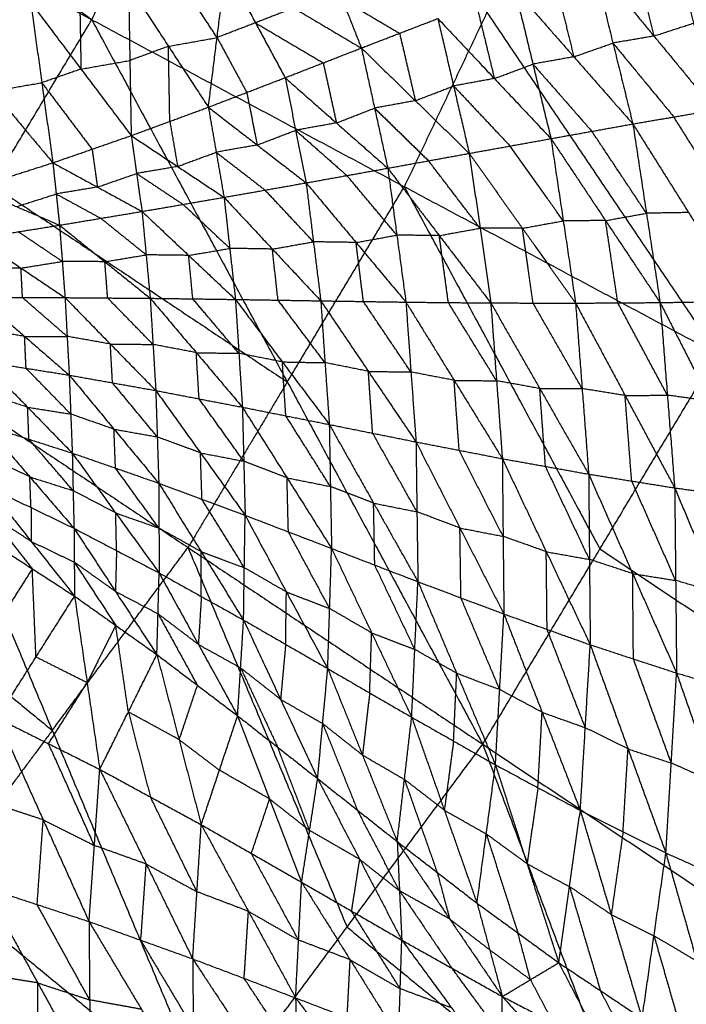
# Model space of a CAD drawing. Header units: millimetres. Extents: x -106 to 110, y -96 to 120.
# Tile 605 of 656: x 39 to 46, y -19 to -8. Entities that reach past the tile are written whole.
import ezdxf

# ---------------------------------------------------------------- set-up
doc = ezdxf.new("R2010")
doc.units = ezdxf.units.MM
doc.header["$MEASUREMENT"] = 0
doc.layers.add('Default', color=7, linetype='Continuous', true_color=0x000000)

msp = doc.modelspace()

# ---------------------------------------------------------------- linework, layer by layer
at = {"layer": 'Default'}
for points in [[(26.445, 1.755, 3.749), (33.059, -3.261, 3.779), (39.672, -8.277, 3.809)], [(25.327, -0.61, 3.749), (32.499, -4.444, 3.779), (39.672, -8.277, 3.809)], [(39.672, -8.277, 3.809), (40.573, -6.374, 3.809), (41.473, -4.47, 3.809)], [(41.473, -4.47, 3.809), (43.983, -8.197, 3.835), (46.493, -11.923, 3.861)], [(45.046, -5.95, 3.835), (46.301, -7.813, 3.848), (47.556, -9.676, 3.861)], [(46.001, -7.37, 0.112), (46.235, -8.315, -0.639), (46.469, -9.261, -1.39)], [(46.001, -7.37, 0.112), (46.685, -8.242, -0.683), (47.369, -9.115, -1.477)], [(42.193, -7.522, -0.84), (42.403, -8.054, -0.372), (42.613, -8.586, 0.095)], [(45.57, -7.51, 0.109), (45.687, -7.982, -0.266), (45.804, -8.455, -0.642)], [(40.944, -9.232, 0.088), (41.039, -8.472, -0.442), (41.134, -7.712, -0.972)], [(41.134, -7.712, -0.972), (41.458, -8.311, -0.441), (41.781, -8.91, 0.091)], [(41.134, -7.712, -0.972), (41.873, -8.149, -0.439), (42.613, -8.586, 0.095)], [(45.14, -7.65, 0.107), (45.357, -8.532, -0.593), (45.575, -9.415, -1.294)], [(45.14, -7.65, 0.107), (45.804, -8.455, -0.642), (46.469, -9.261, -1.39)], [(41.039, -8.472, -0.442), (40.821, -8.14, -0.738), (40.604, -7.807, -1.034)], [(44.714, -7.8, 0.105), (44.822, -8.241, -0.245), (44.931, -8.682, -0.595)], [(40.073, -7.902, -1.096), (40.087, -8.722, -0.506), (40.102, -9.542, 0.084)], [(40.073, -7.902, -1.096), (40.508, -8.567, -0.504), (40.944, -9.232, 0.088)], [(44.288, -7.95, 0.103), (44.485, -8.762, -0.544), (44.681, -9.575, -1.19)], [(44.288, -7.95, 0.103), (44.931, -8.682, -0.595), (45.575, -9.415, -1.294)], [(39.539, -7.996, -1.152), (39.547, -8.406, -0.857), (39.554, -8.816, -0.562)], [(42.403, -8.054, -0.372), (42.716, -8.24, -0.138), (43.03, -8.425, 0.097)], [(39.006, -8.09, -1.209), (39.127, -8.965, -0.564), (39.247, -9.839, 0.081)], [(39.006, -8.09, -1.209), (39.554, -8.816, -0.562), (40.102, -9.542, 0.084)], [(41.873, -8.149, -0.439), (41.666, -8.23, -0.44), (41.458, -8.311, -0.441)], [(43.867, -8.107, 0.101), (43.966, -8.513, -0.222), (44.064, -8.919, -0.546)], [(37.94, -8.273, -1.312), (38.594, -9.056, -0.615), (39.247, -9.839, 0.081)], [(42.613, -8.586, 0.095), (43.03, -8.425, 0.097), (43.447, -8.264, 0.099)], [(43.983, -8.197, 3.835), (43.533, -9.148, 3.835), (43.082, -10.1, 3.835)], [(43.447, -8.264, 0.099), (43.619, -9, -0.491), (43.79, -9.736, -1.081)], [(43.447, -8.264, 0.099), (44.064, -8.919, -0.546), (44.681, -9.575, -1.19)], [(37.507, -11.89, 3.809), (38.589, -10.084, 3.809), (39.672, -8.277, 3.809)], [(39.672, -8.277, 3.809), (41.805, -12.232, 3.835), (43.937, -16.187, 3.861)], [(39.672, -8.277, 3.809), (43.082, -10.1, 3.835), (46.493, -11.923, 3.861)], [(41.458, -8.311, -0.441), (41.248, -8.392, -0.441), (41.039, -8.472, -0.442)], [(41.458, -8.311, -0.441), (41.827, -8.53, -0.174), (42.197, -8.748, 0.093)], [(45.804, -8.455, -0.642), (46.019, -8.385, -0.64), (46.235, -8.315, -0.639)], [(40.508, -8.567, -0.504), (40.774, -8.52, -0.473), (41.039, -8.472, -0.442)], [(41.039, -8.472, -0.442), (41.201, -8.772, -0.176), (41.363, -9.071, 0.089)], [(43.03, -8.425, 0.097), (43.116, -8.793, -0.198), (43.202, -9.161, -0.493)], [(45.804, -8.455, -0.642), (45.581, -8.494, -0.617), (45.357, -8.532, -0.593)], [(40.508, -8.567, -0.504), (40.298, -8.645, -0.505), (40.087, -8.722, -0.506)], [(40.523, -9.387, 0.086), (40.516, -8.977, -0.209), (40.508, -8.567, -0.504)], [(41.781, -8.91, 0.091), (42.197, -8.748, 0.093), (42.613, -8.586, 0.095)], [(42.613, -8.586, 0.095), (42.757, -9.242, -0.438), (42.901, -9.898, -0.971)], [(42.613, -8.586, 0.095), (43.202, -9.161, -0.493), (43.79, -9.736, -1.081)], [(44.931, -8.682, -0.595), (45.144, -8.607, -0.594), (45.357, -8.532, -0.593)], [(45.357, -8.532, -0.593), (45.689, -8.935, -0.968), (46.022, -9.338, -1.342)], [(44.931, -8.682, -0.595), (44.708, -8.722, -0.57), (44.485, -8.762, -0.544)], [(39.554, -8.816, -0.562), (39.821, -8.769, -0.534), (40.087, -8.722, -0.506)], [(42.197, -8.748, 0.093), (42.269, -9.076, -0.173), (42.341, -9.404, -0.44)], [(44.064, -8.919, -0.546), (44.274, -8.841, -0.545), (44.485, -8.762, -0.544)], [(44.485, -8.762, -0.544), (44.806, -9.128, -0.893), (45.128, -9.495, -1.242)], [(39.554, -8.816, -0.562), (39.34, -8.89, -0.563), (39.127, -8.965, -0.564)], [(40.944, -9.232, 0.088), (41.363, -9.071, 0.089), (41.781, -8.91, 0.091)], [(41.781, -8.91, 0.091), (41.896, -9.484, -0.385), (42.01, -10.058, -0.861)], [(41.781, -8.91, 0.091), (42.341, -9.404, -0.44), (42.901, -9.898, -0.971)], [(44.064, -8.919, -0.546), (43.842, -8.96, -0.518), (43.619, -9, -0.491)], [(38.594, -9.056, -0.615), (38.86, -9.01, -0.59), (39.127, -8.965, -0.564)], [(39.127, -8.965, -0.564), (39.401, -9.328, -0.241), (39.675, -9.691, 0.083)], [(43.202, -9.161, -0.493), (43.41, -9.081, -0.492), (43.619, -9, -0.491)], [(43.619, -9, -0.491), (43.927, -9.328, -0.813), (44.236, -9.656, -1.135)], [(41.363, -9.071, 0.089), (41.42, -9.358, -0.148), (41.477, -9.645, -0.386)], [(40.102, -9.542, 0.084), (40.523, -9.387, 0.086), (40.944, -9.232, 0.088)], [(40.944, -9.232, 0.088), (41.029, -9.724, -0.333), (41.115, -10.216, -0.754)], [(40.944, -9.232, 0.088), (41.477, -9.645, -0.386), (42.01, -10.058, -0.861)], [(42.341, -9.404, -0.44), (42.549, -9.323, -0.439), (42.757, -9.242, -0.438)], [(43.202, -9.161, -0.493), (42.979, -9.202, -0.466), (42.757, -9.242, -0.438)], [(42.757, -9.242, -0.438), (43.051, -9.53, -0.732), (43.346, -9.817, -1.026)], [(45.575, -9.415, -1.294), (46.022, -9.338, -1.342), (46.469, -9.261, -1.39)], [(46.63, -10.305, -1.803), (46.326, -9.822, -1.572), (46.022, -9.338, -1.342)], [(40.523, -9.387, 0.086), (40.566, -9.633, -0.124), (40.608, -9.879, -0.335)], [(42.341, -9.404, -0.44), (42.118, -9.444, -0.412), (41.896, -9.484, -0.385)], [(44.681, -9.575, -1.19), (45.128, -9.495, -1.242), (45.575, -9.415, -1.294)], [(45.575, -9.415, -1.294), (45.723, -10.39, -1.68), (45.872, -11.365, -2.066)], [(45.575, -9.415, -1.294), (46.183, -10.382, -1.754), (46.791, -11.35, -2.215)], [(39.247, -9.839, 0.081), (39.675, -9.691, 0.083), (40.102, -9.542, 0.084)], [(40.102, -9.542, 0.084), (40.161, -9.956, -0.284), (40.22, -10.37, -0.652)], [(40.102, -9.542, 0.084), (40.608, -9.879, -0.335), (41.115, -10.216, -0.754)], [(41.477, -9.645, -0.386), (41.686, -9.564, -0.386), (41.896, -9.484, -0.385)], [(41.896, -9.484, -0.385), (42.175, -9.731, -0.65), (42.455, -9.978, -0.916)], [(45.723, -10.39, -1.68), (45.426, -9.942, -1.461), (45.128, -9.495, -1.242)], [(41.477, -9.645, -0.386), (41.253, -9.684, -0.36), (41.029, -9.724, -0.333)], [(43.79, -9.736, -1.081), (44.236, -9.656, -1.135), (44.681, -9.575, -1.19)], [(44.816, -10.473, -1.547), (44.526, -10.064, -1.341), (44.236, -9.656, -1.135)], [(44.681, -9.575, -1.19), (44.816, -10.473, -1.547), (44.95, -11.371, -1.905)], [(44.681, -9.575, -1.19), (45.277, -10.47, -1.628), (45.872, -11.365, -2.066)], [(39.675, -9.691, 0.083), (39.704, -9.897, -0.101), (39.734, -10.104, -0.285)], [(40.608, -9.879, -0.335), (40.819, -9.801, -0.334), (41.029, -9.724, -0.333)], [(41.029, -9.724, -0.333), (41.296, -9.93, -0.57), (41.562, -10.137, -0.807)], [(42.901, -9.898, -0.971), (43.346, -9.817, -1.026), (43.79, -9.736, -1.081)], [(43.79, -9.736, -1.081), (43.908, -10.553, -1.409), (44.025, -11.369, -1.736)], [(43.79, -9.736, -1.081), (44.37, -10.554, -1.493), (44.95, -11.371, -1.905)], [(38.382, -10.115, 0.078), (38.815, -9.977, 0.079), (39.247, -9.839, 0.081)], [(39.247, -9.839, 0.081), (39.284, -10.179, -0.238), (39.32, -10.52, -0.557)], [(39.247, -9.839, 0.081), (39.734, -10.104, -0.285), (40.22, -10.37, -0.652)], [(40.608, -9.879, -0.335), (40.385, -9.918, -0.309), (40.161, -9.956, -0.284)], [(43.908, -10.553, -1.409), (43.627, -10.185, -1.217), (43.346, -9.817, -1.026)], [(39.734, -10.104, -0.285), (39.947, -10.03, -0.285), (40.161, -9.956, -0.284)], [(40.161, -9.956, -0.284), (40.414, -10.124, -0.493), (40.667, -10.293, -0.703)], [(42.01, -10.058, -0.861), (42.455, -9.978, -0.916), (42.901, -9.898, -0.971)], [(43, -10.629, -1.268), (42.728, -10.303, -1.092), (42.455, -9.978, -0.916)], [(42.901, -9.898, -0.971), (43, -10.629, -1.268), (43.099, -11.36, -1.565)], [(42.901, -9.898, -0.971), (43.463, -10.634, -1.354), (44.025, -11.369, -1.736)], [(38.589, -10.084, 3.809), (40.197, -11.158, 3.822), (41.805, -12.232, 3.835)], [(39.734, -10.104, -0.285), (39.509, -10.142, -0.262), (39.284, -10.179, -0.238)], [(41.115, -10.216, -0.754), (41.562, -10.137, -0.807), (42.01, -10.058, -0.861)], [(41.805, -12.232, 3.835), (42.444, -11.166, 3.835), (43.082, -10.1, 3.835)], [(42.01, -10.058, -0.861), (42.09, -10.702, -1.127), (42.17, -11.346, -1.394)], [(42.01, -10.058, -0.861), (42.555, -10.709, -1.213), (43.099, -11.36, -1.565)], [(43.082, -10.1, 3.835), (44.149, -12.078, 3.848), (45.215, -14.055, 3.861)], [(38.382, -10.115, 0.078), (38.851, -10.317, -0.24), (39.32, -10.52, -0.557)], [(38.851, -10.317, -0.24), (39.068, -10.248, -0.239), (39.284, -10.179, -0.238)], [(39.284, -10.179, -0.238), (39.527, -10.312, -0.421), (39.77, -10.445, -0.605)], [(42.09, -10.702, -1.127), (41.826, -10.419, -0.967), (41.562, -10.137, -0.807)], [(40.22, -10.37, -0.652), (40.667, -10.293, -0.703), (41.115, -10.216, -0.754)], [(41.177, -10.773, -0.991), (40.922, -10.533, -0.847), (40.667, -10.293, -0.703)], [(41.115, -10.216, -0.754), (41.177, -10.773, -0.991), (41.239, -11.331, -1.228)], [(41.115, -10.216, -0.754), (41.642, -10.781, -1.074), (42.17, -11.346, -1.394)], [(39.32, -10.52, -0.557), (39.77, -10.445, -0.605), (40.22, -10.37, -0.652)], [(40.22, -10.37, -0.652), (40.265, -10.844, -0.861), (40.309, -11.318, -1.07)], [(40.22, -10.37, -0.652), (40.729, -10.85, -0.94), (41.239, -11.331, -1.228)], [(45.277, -10.47, -1.628), (45.5, -10.43, -1.654), (45.723, -10.39, -1.68)], [(46.183, -10.382, -1.754), (45.953, -10.386, -1.717), (45.723, -10.39, -1.68)], [(38.419, -10.664, -0.469), (38.87, -10.592, -0.513), (39.32, -10.52, -0.557)], [(39.32, -10.52, -0.557), (39.35, -10.916, -0.74), (39.38, -11.311, -0.923)], [(39.32, -10.52, -0.557), (39.815, -10.919, -0.814), (40.309, -11.318, -1.07)], [(40.265, -10.844, -0.861), (40.017, -10.644, -0.733), (39.77, -10.445, -0.605)], [(44.37, -10.554, -1.493), (44.593, -10.513, -1.52), (44.816, -10.473, -1.547)], [(45.277, -10.47, -1.628), (45.046, -10.471, -1.588), (44.816, -10.473, -1.547)], [(45.411, -11.368, -1.985), (45.344, -10.919, -1.807), (45.277, -10.47, -1.628)], [(39.35, -10.916, -0.74), (39.11, -10.754, -0.626), (38.87, -10.592, -0.513)], [(42.555, -10.709, -1.213), (42.777, -10.669, -1.24), (43, -10.629, -1.268)], [(43.463, -10.634, -1.354), (43.231, -10.631, -1.311), (43, -10.629, -1.268)], [(43.463, -10.634, -1.354), (43.685, -10.593, -1.381), (43.908, -10.553, -1.409)], [(43.562, -11.365, -1.651), (43.512, -10.999, -1.502), (43.463, -10.634, -1.354)], [(44.37, -10.554, -1.493), (44.139, -10.553, -1.451), (43.908, -10.553, -1.409)], [(44.487, -11.37, -1.821), (44.429, -10.962, -1.657), (44.37, -10.554, -1.493)], [(38.419, -10.664, -0.469), (38.899, -10.988, -0.696), (39.38, -11.311, -0.923)], [(41.642, -10.781, -1.074), (41.866, -10.741, -1.101), (42.09, -10.702, -1.127)], [(42.555, -10.709, -1.213), (42.322, -10.705, -1.17), (42.09, -10.702, -1.127)], [(42.635, -11.353, -1.48), (42.595, -11.031, -1.346), (42.555, -10.709, -1.213)], [(39.815, -10.919, -0.814), (40.04, -10.881, -0.837), (40.265, -10.844, -0.861)], [(40.729, -10.85, -0.94), (40.497, -10.847, -0.901), (40.265, -10.844, -0.861)], [(40.729, -10.85, -0.94), (40.953, -10.812, -0.965), (41.177, -10.773, -0.991)], [(40.774, -11.324, -1.149), (40.752, -11.087, -1.045), (40.729, -10.85, -0.94)], [(41.642, -10.781, -1.074), (41.41, -10.777, -1.032), (41.177, -10.773, -0.991)], [(41.704, -11.338, -1.311), (41.673, -11.059, -1.193), (41.642, -10.781, -1.074)], [(38.899, -10.988, -0.696), (39.125, -10.952, -0.718), (39.35, -10.916, -0.74)], [(39.815, -10.919, -0.814), (39.582, -10.917, -0.777), (39.35, -10.916, -0.74)], [(39.845, -11.315, -0.996), (39.83, -11.117, -0.905), (39.815, -10.919, -0.814)], [(38.899, -10.988, -0.696), (38.668, -10.987, -0.662), (38.436, -10.987, -0.627)], [(38.916, -11.311, -0.854), (38.908, -11.149, -0.775), (38.899, -10.988, -0.696)], [(38.453, -11.311, -0.785), (38.916, -11.311, -0.854), (39.38, -11.311, -0.923)], [(38.453, -11.311, -0.785), (38.939, -11.734, -0.899), (39.426, -12.157, -1.012)], [(39.403, -11.734, -0.967), (39.16, -11.523, -0.911), (38.916, -11.311, -0.854)], [(39.38, -11.311, -0.923), (39.403, -11.734, -0.967), (39.426, -12.157, -1.012)], [(39.38, -11.311, -0.923), (39.845, -11.315, -0.996), (40.309, -11.318, -1.07)], [(39.38, -11.311, -0.923), (39.875, -11.818, -1.048), (40.37, -12.325, -1.173)], [(40.34, -11.822, -1.122), (40.092, -11.568, -1.059), (39.845, -11.315, -0.996)], [(40.309, -11.318, -1.07), (40.34, -11.822, -1.122), (40.37, -12.325, -1.173)], [(40.309, -11.318, -1.07), (40.774, -11.324, -1.149), (41.239, -11.331, -1.228)], [(40.309, -11.318, -1.07), (40.812, -11.912, -1.208), (41.315, -12.507, -1.345)], [(41.277, -11.919, -1.287), (41.025, -11.622, -1.218), (40.774, -11.324, -1.149)], [(41.239, -11.331, -1.228), (41.277, -11.919, -1.287), (41.315, -12.507, -1.345)], [(41.239, -11.331, -1.228), (41.704, -11.338, -1.311), (42.17, -11.346, -1.394)], [(41.239, -11.331, -1.228), (41.751, -12.013, -1.377), (42.263, -12.696, -1.527)], [(42.216, -12.021, -1.46), (41.96, -11.68, -1.386), (41.704, -11.338, -1.311)], [(42.17, -11.346, -1.394), (42.216, -12.021, -1.46), (42.263, -12.696, -1.527)], [(42.17, -11.346, -1.394), (42.635, -11.353, -1.48), (43.099, -11.36, -1.565)], [(42.17, -11.346, -1.394), (42.689, -12.116, -1.554), (43.209, -12.886, -1.713)], [(43.154, -12.123, -1.639), (42.894, -11.738, -1.559), (42.635, -11.353, -1.48)], [(43.099, -11.36, -1.565), (43.154, -12.123, -1.639), (43.209, -12.886, -1.713)], [(43.099, -11.36, -1.565), (43.562, -11.365, -1.651), (44.025, -11.369, -1.736)], [(43.099, -11.36, -1.565), (43.625, -12.214, -1.732), (44.151, -13.069, -1.9)], [(44.088, -12.219, -1.818), (43.825, -11.792, -1.734), (43.562, -11.365, -1.651)], [(44.025, -11.369, -1.736), (44.088, -12.219, -1.818), (44.151, -13.069, -1.9)], [(44.025, -11.369, -1.736), (44.487, -11.37, -1.821), (44.95, -11.371, -1.905)], [(44.025, -11.369, -1.736), (44.559, -12.304, -1.91), (45.093, -13.238, -2.083)], [(45.021, -12.304, -1.994), (44.754, -11.837, -1.907), (44.487, -11.37, -1.821)], [(44.95, -11.371, -1.905), (45.411, -11.368, -1.985), (45.872, -11.365, -2.066)], [(44.95, -11.371, -1.905), (45.021, -12.304, -1.994), (45.093, -13.238, -2.083)], [(44.95, -11.371, -1.905), (45.49, -12.38, -2.081), (46.031, -13.388, -2.258)], [(45.951, -12.376, -2.162), (45.681, -11.872, -2.074), (45.411, -11.368, -1.985)], [(45.872, -11.365, -2.066), (46.331, -11.357, -2.14), (46.791, -11.35, -2.215)], [(45.872, -11.365, -2.066), (45.951, -12.376, -2.162), (46.031, -13.388, -2.258)], [(45.872, -11.365, -2.066), (46.419, -12.441, -2.242), (46.967, -13.518, -2.419)], [(38.939, -11.734, -0.899), (38.704, -11.696, -0.862), (38.469, -11.659, -0.824)], [(38.955, -12.082, -0.938), (38.947, -11.908, -0.918), (38.939, -11.734, -0.899)], [(38.939, -11.734, -0.899), (39.171, -11.734, -0.933), (39.403, -11.734, -0.967)], [(39.875, -11.818, -1.048), (39.639, -11.776, -1.008), (39.403, -11.734, -0.967)], [(39.898, -12.241, -1.093), (39.886, -12.029, -1.07), (39.875, -11.818, -1.048)], [(39.875, -11.818, -1.048), (40.107, -11.82, -1.085), (40.34, -11.822, -1.122)], [(40.812, -11.912, -1.208), (40.576, -11.867, -1.165), (40.34, -11.822, -1.122)], [(37.507, -11.89, 3.809), (39.241, -16.035, 3.835), (40.976, -20.18, 3.861)], [(37.507, -11.89, 3.809), (40.722, -14.039, 3.835), (43.937, -16.187, 3.861)], [(40.843, -12.416, -1.259), (40.827, -12.164, -1.233), (40.812, -11.912, -1.208)], [(40.812, -11.912, -1.208), (41.045, -11.916, -1.247), (41.277, -11.919, -1.287)], [(41.751, -12.013, -1.377), (41.514, -11.966, -1.332), (41.277, -11.919, -1.287)], [(43.937, -16.187, 3.861), (45.215, -14.055, 3.861), (46.493, -11.923, 3.861)], [(38.484, -12.007, -0.863), (38.955, -12.082, -0.938), (39.426, -12.157, -1.012)], [(38.484, -12.007, -0.863), (38.972, -12.507, -0.878), (39.459, -13.008, -0.894)], [(41.789, -12.601, -1.436), (41.77, -12.307, -1.407), (41.751, -12.013, -1.377)], [(41.751, -12.013, -1.377), (41.983, -12.017, -1.419), (42.216, -12.021, -1.46)], [(42.689, -12.116, -1.554), (42.453, -12.068, -1.507), (42.216, -12.021, -1.46)], [(39.442, -12.582, -0.953), (39.199, -12.332, -0.945), (38.955, -12.082, -0.938)], [(42.736, -12.791, -1.62), (42.713, -12.454, -1.587), (42.689, -12.116, -1.554)], [(42.689, -12.116, -1.554), (42.922, -12.12, -1.596), (43.154, -12.123, -1.639)], [(43.625, -12.214, -1.732), (43.39, -12.169, -1.686), (43.154, -12.123, -1.639)], [(39.426, -12.157, -1.012), (39.442, -12.582, -0.953), (39.459, -13.008, -0.894)], [(39.426, -12.157, -1.012), (39.898, -12.241, -1.093), (40.37, -12.325, -1.173)], [(39.426, -12.157, -1.012), (39.914, -12.747, -1.025), (40.403, -13.337, -1.037)], [(40.386, -12.831, -1.105), (40.142, -12.536, -1.099), (39.898, -12.241, -1.093)], [(41.805, -12.232, 3.835), (41.263, -13.135, 3.835), (40.722, -14.039, 3.835)], [(43.68, -12.977, -1.806), (43.652, -12.596, -1.769), (43.625, -12.214, -1.732)], [(43.625, -12.214, -1.732), (43.856, -12.217, -1.775), (44.088, -12.219, -1.818)], [(44.559, -12.304, -1.91), (44.323, -12.261, -1.864), (44.088, -12.219, -1.818)], [(38.972, -12.507, -0.878), (38.735, -12.432, -0.845), (38.499, -12.357, -0.812)], [(40.37, -12.325, -1.173), (40.386, -12.831, -1.105), (40.403, -13.337, -1.037)], [(40.37, -12.325, -1.173), (40.843, -12.416, -1.259), (41.315, -12.507, -1.345)], [(40.37, -12.325, -1.173), (40.858, -13.006, -1.182), (41.345, -13.687, -1.191)], [(44.622, -13.153, -1.991), (44.59, -12.728, -1.95), (44.559, -12.304, -1.91)], [(44.559, -12.304, -1.91), (44.79, -12.304, -1.952), (45.021, -12.304, -1.994)], [(45.49, -12.38, -2.081), (45.256, -12.342, -2.038), (45.021, -12.304, -1.994)], [(41.33, -13.097, -1.268), (41.086, -12.756, -1.264), (40.843, -12.416, -1.259)], [(45.49, -12.38, -2.081), (45.721, -12.378, -2.121), (45.951, -12.376, -2.162)], [(45.562, -13.313, -2.17), (45.526, -12.846, -2.126), (45.49, -12.38, -2.081)], [(46.419, -12.441, -2.242), (46.185, -12.409, -2.202), (45.951, -12.376, -2.162)], [(38.986, -12.857, -0.827), (38.979, -12.682, -0.853), (38.972, -12.507, -0.878)], [(38.972, -12.507, -0.878), (39.207, -12.545, -0.916), (39.442, -12.582, -0.953)], [(41.315, -12.507, -1.345), (41.33, -13.097, -1.268), (41.345, -13.687, -1.191)], [(41.315, -12.507, -1.345), (41.789, -12.601, -1.436), (42.263, -12.696, -1.527)], [(41.315, -12.507, -1.345), (41.802, -13.278, -1.349), (42.288, -14.049, -1.353)], [(39.914, -12.747, -1.025), (39.678, -12.665, -0.989), (39.442, -12.582, -0.953)], [(42.275, -13.373, -1.44), (42.032, -12.987, -1.438), (41.789, -12.601, -1.436)], [(38.513, -12.706, -0.761), (38.986, -12.857, -0.827), (39.459, -13.008, -0.894)], [(38.513, -12.706, -0.761), (38.996, -13.268, -0.644), (39.478, -13.829, -0.527)], [(39.931, -13.172, -0.966), (39.922, -12.96, -0.995), (39.914, -12.747, -1.025)], [(39.914, -12.747, -1.025), (40.15, -12.789, -1.065), (40.386, -12.831, -1.105)], [(42.263, -12.696, -1.527), (42.275, -13.373, -1.44), (42.288, -14.049, -1.353)], [(42.263, -12.696, -1.527), (42.736, -12.791, -1.62), (43.209, -12.886, -1.713)], [(42.263, -12.696, -1.527), (42.746, -13.554, -1.523), (43.23, -14.412, -1.519)], [(43.219, -13.649, -1.616), (42.978, -13.22, -1.618), (42.736, -12.791, -1.62)], [(39.468, -13.418, -0.711), (39.227, -13.138, -0.769), (38.986, -12.857, -0.827)], [(40.858, -13.006, -1.182), (40.622, -12.918, -1.144), (40.386, -12.831, -1.105)], [(43.209, -12.886, -1.713), (43.219, -13.649, -1.616), (43.23, -14.412, -1.519)], [(43.209, -12.886, -1.713), (43.68, -12.977, -1.806), (44.151, -13.069, -1.9)], [(43.209, -12.886, -1.713), (43.688, -13.826, -1.699), (44.168, -14.765, -1.685)], [(40.874, -13.512, -1.114), (40.866, -13.259, -1.148), (40.858, -13.006, -1.182)], [(40.858, -13.006, -1.182), (41.094, -13.051, -1.225), (41.33, -13.097, -1.268)], [(44.159, -13.917, -1.792), (43.919, -13.447, -1.799), (43.68, -12.977, -1.806)], [(38.996, -13.268, -0.644), (38.761, -13.155, -0.623), (38.526, -13.042, -0.602)], [(39.459, -13.008, -0.894), (39.468, -13.418, -0.711), (39.478, -13.829, -0.527)], [(39.459, -13.008, -0.894), (39.931, -13.172, -0.966), (40.403, -13.337, -1.037)], [(39.459, -13.008, -0.894), (39.933, -13.662, -0.755), (40.407, -14.317, -0.617)], [(41.802, -13.278, -1.349), (41.566, -13.187, -1.309), (41.33, -13.097, -1.268)], [(44.151, -13.069, -1.9), (44.159, -13.917, -1.792), (44.168, -14.765, -1.685)], [(44.151, -13.069, -1.9), (44.622, -13.153, -1.991), (45.093, -13.238, -2.083)], [(44.151, -13.069, -1.9), (44.63, -14.085, -1.874), (45.11, -15.101, -1.848)], [(40.405, -13.827, -0.827), (40.168, -13.5, -0.896), (39.931, -13.172, -0.966)], [(45.101, -14.169, -1.966), (44.861, -13.661, -1.978), (44.622, -13.153, -1.991)], [(39.009, -13.603, -0.486), (39.002, -13.435, -0.565), (38.996, -13.268, -0.644)], [(38.996, -13.268, -0.644), (39.232, -13.343, -0.677), (39.468, -13.418, -0.711)], [(41.817, -13.868, -1.272), (41.809, -13.573, -1.31), (41.802, -13.278, -1.349)], [(41.802, -13.278, -1.349), (42.038, -13.325, -1.394), (42.275, -13.373, -1.44)], [(45.093, -13.238, -2.083), (45.101, -14.169, -1.966), (45.11, -15.101, -1.848)], [(45.093, -13.238, -2.083), (45.562, -13.313, -2.17), (46.031, -13.388, -2.258)], [(45.093, -13.238, -2.083), (45.573, -14.324, -2.043), (46.052, -15.41, -2.003)], [(46.042, -14.399, -2.13), (45.802, -13.856, -2.15), (45.562, -13.313, -2.17)], [(38.539, -13.377, -0.444), (39.009, -13.603, -0.486), (39.478, -13.829, -0.527)], [(38.539, -13.377, -0.444), (39.012, -13.973, -0.174), (39.484, -14.57, 0.096)], [(39.933, -13.662, -0.755), (39.701, -13.54, -0.733), (39.468, -13.418, -0.711)], [(40.403, -13.337, -1.037), (40.405, -13.827, -0.827), (40.407, -14.317, -0.617)], [(40.403, -13.337, -1.037), (40.865, -14.084, -0.875), (41.328, -14.831, -0.713)], [(40.403, -13.337, -1.037), (40.874, -13.512, -1.114), (41.345, -13.687, -1.191)], [(42.746, -13.554, -1.523), (42.511, -13.463, -1.481), (42.275, -13.373, -1.44)], [(46.031, -13.388, -2.258), (46.042, -14.399, -2.13), (46.052, -15.41, -2.003)], [(46.031, -13.388, -2.258), (46.499, -13.453, -2.338), (46.967, -13.518, -2.419)], [(46.031, -13.388, -2.258), (46.514, -14.537, -2.202), (46.997, -15.686, -2.146)], [(41.336, -14.259, -0.952), (41.105, -13.885, -1.033), (40.874, -13.512, -1.114)], [(36.252, -13.582, 3.809), (37.747, -14.808, 3.822), (39.241, -16.035, 3.835)], [(39.009, -13.603, -0.486), (39.01, -13.788, -0.33), (39.012, -13.973, -0.174)], [(42.759, -14.231, -1.436), (42.753, -13.892, -1.479), (42.746, -13.554, -1.523)], [(42.746, -13.554, -1.523), (42.983, -13.602, -1.569), (43.219, -13.649, -1.616)], [(43.688, -13.826, -1.699), (43.454, -13.737, -1.657), (43.219, -13.649, -1.616)], [(38.551, -13.675, -0.177), (38.787, -13.973, -0.042), (39.023, -14.271, 0.093)], [(39.012, -13.973, -0.174), (38.781, -13.824, -0.175), (38.551, -13.675, -0.177)], [(39.942, -14.073, -0.572), (39.938, -13.868, -0.664), (39.933, -13.662, -0.755)], [(39.933, -13.662, -0.755), (40.169, -13.745, -0.791), (40.405, -13.827, -0.827)], [(41.328, -14.831, -0.713), (41.336, -14.259, -0.952), (41.345, -13.687, -1.191)], [(41.345, -13.687, -1.191), (41.795, -14.524, -1.002), (42.246, -15.361, -0.814)], [(41.345, -13.687, -1.191), (41.817, -13.868, -1.272), (42.288, -14.049, -1.353)], [(39.478, -13.829, -0.527), (39.481, -14.199, -0.215), (39.484, -14.57, 0.096)], [(39.478, -13.829, -0.527), (39.93, -14.519, -0.212), (40.382, -15.208, 0.104)], [(39.478, -13.829, -0.527), (39.942, -14.073, -0.572), (40.407, -14.317, -0.617)], [(40.865, -14.084, -0.875), (40.635, -13.956, -0.851), (40.405, -13.827, -0.827)], [(43.699, -14.589, -1.602), (43.694, -14.207, -1.65), (43.688, -13.826, -1.699)], [(43.688, -13.826, -1.699), (43.924, -13.871, -1.746), (44.159, -13.917, -1.792)], [(38.562, -13.973, 0.09), (39.023, -14.271, 0.093), (39.484, -14.57, 0.096)], [(39.012, -13.973, -0.174), (39.246, -14.086, -0.195), (39.481, -14.199, -0.215)], [(42.267, -14.705, -1.083), (42.042, -14.287, -1.178), (41.817, -13.868, -1.272)], [(44.63, -14.085, -1.874), (44.395, -14.001, -1.833), (44.159, -13.917, -1.792)], [(39.241, -16.035, 3.835), (39.982, -15.037, 3.835), (40.722, -14.039, 3.835)], [(39.942, -14.073, -0.572), (39.936, -14.296, -0.392), (39.93, -14.519, -0.212)], [(40.722, -14.039, 3.835), (41.589, -16.111, 3.848), (42.457, -18.183, 3.861)], [(42.246, -15.361, -0.814), (42.267, -14.705, -1.083), (42.288, -14.049, -1.353)], [(42.288, -14.049, -1.353), (42.725, -14.971, -1.135), (43.162, -15.892, -0.918)], [(42.288, -14.049, -1.353), (42.759, -14.231, -1.436), (43.23, -14.412, -1.519)], [(45.215, -14.055, 3.861), (46.948, -15.213, 3.884), (48.68, -16.37, 3.907)], [(40.867, -14.574, -0.665), (40.866, -14.329, -0.77), (40.865, -14.084, -0.875)], [(40.865, -14.084, -0.875), (41.101, -14.172, -0.914), (41.336, -14.259, -0.952)], [(44.639, -14.933, -1.767), (44.635, -14.509, -1.82), (44.63, -14.085, -1.874)], [(44.63, -14.085, -1.874), (44.866, -14.127, -1.92), (45.101, -14.169, -1.966)], [(45.573, -14.324, -2.043), (45.337, -14.246, -2.004), (45.101, -14.169, -1.966)], [(39.023, -14.271, 0.093), (38.812, -14.604, -0.237), (38.602, -14.937, -0.566)], [(39.063, -15.235, -0.563), (39.043, -14.753, -0.235), (39.023, -14.271, 0.093)], [(39.481, -14.199, -0.215), (39.707, -14.544, -0.058), (39.933, -14.889, 0.1)], [(39.93, -14.519, -0.212), (39.706, -14.359, -0.214), (39.481, -14.199, -0.215)], [(41.795, -14.524, -1.002), (41.566, -14.392, -0.977), (41.336, -14.259, -0.952)], [(43.196, -15.152, -1.218), (42.977, -14.691, -1.327), (42.759, -14.231, -1.436)], [(40.382, -15.208, 0.104), (40.395, -14.763, -0.257), (40.407, -14.317, -0.617)], [(40.407, -14.317, -0.617), (40.835, -15.097, -0.253), (41.263, -15.876, 0.111)], [(40.407, -14.317, -0.617), (40.867, -14.574, -0.665), (41.328, -14.831, -0.713)], [(45.581, -15.255, -1.926), (45.577, -14.789, -1.984), (45.573, -14.324, -2.043)], [(45.573, -14.324, -2.043), (45.807, -14.361, -2.087), (46.042, -14.399, -2.13)], [(46.514, -14.537, -2.202), (46.278, -14.468, -2.166), (46.042, -14.399, -2.13)], [(43.162, -15.892, -0.918), (43.196, -15.152, -1.218), (43.23, -14.412, -1.519)], [(43.23, -14.412, -1.519), (43.653, -15.412, -1.27), (44.076, -16.412, -1.021)], [(43.23, -14.412, -1.519), (43.699, -14.589, -1.602), (44.168, -14.765, -1.685)], [(38.641, -15.901, -1.223), (39.063, -15.235, -0.563), (39.484, -14.57, 0.096)], [(39.484, -14.57, 0.096), (39.621, -15.515, -0.503), (39.759, -16.461, -1.103)], [(39.484, -14.57, 0.096), (39.933, -14.889, 0.1), (40.382, -15.208, 0.104)], [(39.93, -14.519, -0.212), (40.162, -14.641, -0.234), (40.395, -14.763, -0.257)], [(40.867, -14.574, -0.665), (40.851, -14.835, -0.459), (40.835, -15.097, -0.253)], [(41.787, -15.096, -0.763), (41.791, -14.81, -0.883), (41.795, -14.524, -1.002)], [(41.795, -14.524, -1.002), (42.031, -14.615, -1.043), (42.267, -14.705, -1.083)], [(44.122, -15.589, -1.353), (43.911, -15.089, -1.477), (43.699, -14.589, -1.602)], [(42.725, -14.971, -1.135), (42.496, -14.838, -1.109), (42.267, -14.705, -1.083)], [(40.395, -14.763, -0.257), (40.609, -15.152, -0.075), (40.823, -15.542, 0.107)], [(40.835, -15.097, -0.253), (40.615, -14.93, -0.255), (40.395, -14.763, -0.257)], [(41.263, -15.876, 0.111), (41.296, -15.354, -0.301), (41.328, -14.831, -0.713)], [(41.328, -14.831, -0.713), (41.732, -15.697, -0.297), (42.136, -16.562, 0.119)], [(41.328, -14.831, -0.713), (41.787, -15.096, -0.763), (42.246, -15.361, -0.814)], [(44.076, -16.412, -1.021), (44.122, -15.589, -1.353), (44.168, -14.765, -1.685)], [(44.168, -14.765, -1.685), (44.585, -15.838, -1.404), (45.002, -16.91, -1.122)], [(44.168, -14.765, -1.685), (44.639, -14.933, -1.767), (45.11, -15.101, -1.848)], [(39.933, -14.889, 0.1), (39.777, -15.202, -0.202), (39.621, -15.515, -0.503)], [(40.071, -15.834, -0.5), (40.002, -15.362, -0.2), (39.933, -14.889, 0.1)], [(45.056, -16.006, -1.485), (44.847, -15.469, -1.626), (44.639, -14.933, -1.767)], [(42.704, -15.627, -0.866), (42.714, -15.299, -1), (42.725, -14.971, -1.135)], [(42.725, -14.971, -1.135), (42.96, -15.062, -1.177), (43.196, -15.152, -1.218)], [(40.835, -15.097, -0.253), (41.065, -15.225, -0.277), (41.296, -15.354, -0.301)], [(41.787, -15.096, -0.763), (41.759, -15.397, -0.53), (41.732, -15.697, -0.297)], [(43.653, -15.412, -1.27), (43.424, -15.282, -1.244), (43.196, -15.152, -1.218)], [(45.002, -16.91, -1.122), (45.056, -16.006, -1.485), (45.11, -15.101, -1.848)], [(45.11, -15.101, -1.848), (45.522, -16.238, -1.533), (45.935, -17.374, -1.218)], [(45.11, -15.101, -1.848), (45.581, -15.255, -1.926), (46.052, -15.41, -2.003)], [(39.621, -15.515, -0.503), (39.342, -15.375, -0.533), (39.063, -15.235, -0.563)], [(39.759, -16.461, -1.103), (40.071, -15.834, -0.5), (40.382, -15.208, 0.104)], [(40.382, -15.208, 0.104), (40.624, -16.136, -0.434), (40.866, -17.065, -0.972)], [(40.382, -15.208, 0.104), (40.823, -15.542, 0.107), (41.263, -15.876, 0.111)], [(45.994, -16.392, -1.61), (45.787, -15.824, -1.768), (45.581, -15.255, -1.926)], [(34.998, -15.273, 3.809), (37.987, -17.727, 3.835), (40.976, -20.18, 3.861)], [(41.296, -15.354, -0.301), (41.498, -15.786, -0.093), (41.7, -16.219, 0.115)], [(41.732, -15.697, -0.297), (41.514, -15.525, -0.299), (41.296, -15.354, -0.301)], [(42.136, -16.562, 0.119), (42.191, -15.962, -0.347), (42.246, -15.361, -0.814)], [(42.246, -15.361, -0.814), (42.625, -16.305, -0.343), (43.004, -17.249, 0.128)], [(42.246, -15.361, -0.814), (42.704, -15.627, -0.866), (43.162, -15.892, -0.918)], [(43.619, -16.152, -0.969), (43.636, -15.782, -1.12), (43.653, -15.412, -1.27)], [(43.653, -15.412, -1.27), (43.888, -15.5, -1.311), (44.122, -15.589, -1.353)], [(45.935, -17.374, -1.218), (45.994, -16.392, -1.61), (46.052, -15.41, -2.003)], [(46.052, -15.41, -2.003), (46.466, -16.602, -1.654), (46.88, -17.795, -1.305)], [(46.052, -15.41, -2.003), (46.525, -15.548, -2.075), (46.997, -15.686, -2.146)], [(39.2, -16.181, -1.163), (39.411, -15.848, -0.833), (39.621, -15.515, -0.503)], [(40.823, -15.542, 0.107), (40.723, -15.839, -0.164), (40.624, -16.136, -0.434)], [(42.704, -15.627, -0.866), (42.664, -15.966, -0.604), (42.625, -16.305, -0.343)], [(44.585, -15.838, -1.404), (44.353, -15.713, -1.378), (44.122, -15.589, -1.353)], [(41.732, -15.697, -0.297), (41.961, -15.829, -0.322), (42.191, -15.962, -0.347)], [(38.641, -15.901, -1.223), (39.142, -17.012, -1.498), (39.642, -18.123, -1.774)], [(38.641, -15.901, -1.223), (39.2, -16.181, -1.163), (39.759, -16.461, -1.103)], [(40.071, -15.834, -0.5), (40.191, -16.298, -0.769), (40.312, -16.763, -1.037)], [(40.624, -16.136, -0.434), (40.347, -15.985, -0.467), (40.071, -15.834, -0.5)], [(40.866, -17.065, -0.972), (41.065, -16.47, -0.431), (41.263, -15.876, 0.111)], [(41.263, -15.876, 0.111), (41.612, -16.784, -0.36), (41.961, -17.693, -0.832)], [(41.263, -15.876, 0.111), (41.7, -16.219, 0.115), (42.136, -16.562, 0.119)], [(43.004, -17.249, 0.128), (43.083, -16.571, -0.395), (43.162, -15.892, -0.918)], [(43.162, -15.892, -0.918), (43.518, -16.907, -0.39), (43.875, -17.922, 0.138)], [(43.162, -15.892, -0.918), (43.619, -16.152, -0.969), (44.076, -16.412, -1.021)], [(44.539, -16.661, -1.071), (44.562, -16.249, -1.238), (44.585, -15.838, -1.404)], [(44.585, -15.838, -1.404), (44.82, -15.922, -1.444), (45.056, -16.006, -1.485)], [(42.191, -15.962, -0.347), (42.38, -16.434, -0.112), (42.57, -16.906, 0.124)], [(42.625, -16.305, -0.343), (42.408, -16.134, -0.345), (42.191, -15.962, -0.347)], [(45.522, -16.238, -1.533), (45.289, -16.122, -1.509), (45.056, -16.006, -1.485)], [(39.241, -16.035, 3.835), (38.614, -16.881, 3.835), (37.987, -17.727, 3.835)], [(39.7, -17.292, -1.438), (39.45, -16.736, -1.3), (39.2, -16.181, -1.163)], [(40.624, -16.136, -0.434), (40.844, -16.303, -0.432), (41.065, -16.47, -0.431)], [(40.976, -20.18, 3.861), (42.457, -18.183, 3.861), (43.937, -16.187, 3.861)], [(42.048, -17.128, -0.356), (41.874, -16.673, -0.121), (41.7, -16.219, 0.115)], [(43.619, -16.152, -0.969), (43.569, -16.53, -0.68), (43.518, -16.907, -0.39)], [(43.937, -16.187, 3.861), (45.678, -20.827, 3.907), (47.419, -25.467, 3.952)], [(43.937, -16.187, 3.861), (47.402, -18.502, 3.907), (50.867, -20.818, 3.952)], [(42.625, -16.305, -0.343), (42.854, -16.438, -0.369), (43.083, -16.571, -0.395)], [(45.468, -17.142, -1.17), (45.495, -16.69, -1.351), (45.522, -16.238, -1.533)], [(45.522, -16.238, -1.533), (45.758, -16.315, -1.572), (45.994, -16.392, -1.61)], [(43.875, -17.922, 0.138), (43.976, -17.167, -0.442), (44.076, -16.412, -1.021)], [(44.076, -16.412, -1.021), (44.421, -17.492, -0.436), (44.766, -18.572, 0.149)], [(44.076, -16.412, -1.021), (44.539, -16.661, -1.071), (45.002, -16.91, -1.122)], [(46.466, -16.602, -1.654), (46.23, -16.497, -1.632), (45.994, -16.392, -1.61)], [(39.642, -18.123, -1.774), (39.7, -17.292, -1.438), (39.759, -16.461, -1.103)], [(39.759, -16.461, -1.103), (40.266, -17.495, -1.34), (40.773, -18.53, -1.578)], [(39.759, -16.461, -1.103), (40.312, -16.763, -1.037), (40.866, -17.065, -0.972)], [(41.612, -16.784, -0.36), (41.338, -16.627, -0.395), (41.065, -16.47, -0.431)], [(41.961, -17.693, -0.832), (42.048, -17.128, -0.356), (42.136, -16.562, 0.119)], [(42.136, -16.562, 0.119), (42.57, -16.906, 0.124), (43.004, -17.249, 0.128)], [(42.136, -16.562, 0.119), (42.595, -17.444, -0.282), (43.054, -18.325, -0.684)], [(43.083, -16.571, -0.395), (43.261, -17.078, -0.131), (43.44, -17.586, 0.133)], [(43.518, -16.907, -0.39), (43.301, -16.739, -0.392), (43.083, -16.571, -0.395)], [(44.539, -16.661, -1.071), (44.48, -17.076, -0.754), (44.421, -17.492, -0.436)], [(40.819, -17.797, -1.275), (40.566, -17.28, -1.156), (40.312, -16.763, -1.037)], [(39.142, -17.012, -1.498), (38.858, -16.919, -1.543), (38.575, -16.826, -1.587)], [(41.413, -17.379, -0.902), (41.513, -17.082, -0.631), (41.612, -16.784, -0.36)], [(41.612, -16.784, -0.36), (41.83, -16.956, -0.358), (42.048, -17.128, -0.356)], [(43.029, -17.787, -0.278), (42.799, -17.346, -0.077), (42.57, -16.906, 0.124)], [(43.518, -16.907, -0.39), (43.747, -17.037, -0.416), (43.976, -17.167, -0.442)], [(44.766, -18.572, 0.149), (44.884, -17.741, -0.487), (45.002, -16.91, -1.122)], [(45.002, -16.91, -1.122), (45.339, -18.046, -0.481), (45.676, -19.181, 0.161)], [(45.002, -16.91, -1.122), (45.468, -17.142, -1.17), (45.935, -17.374, -1.218)], [(39.076, -17.937, -1.863), (39.109, -17.474, -1.681), (39.142, -17.012, -1.498)], [(39.142, -17.012, -1.498), (39.421, -17.152, -1.468), (39.7, -17.292, -1.438)], [(40.773, -18.53, -1.578), (40.819, -17.797, -1.275), (40.866, -17.065, -0.972)], [(40.866, -17.065, -0.972), (41.381, -18.011, -1.169), (41.896, -18.956, -1.367)], [(40.866, -17.065, -0.972), (41.413, -17.379, -0.902), (41.961, -17.693, -0.832)], [(42.595, -17.444, -0.282), (42.322, -17.286, -0.319), (42.048, -17.128, -0.356)], [(43.976, -17.167, -0.442), (44.148, -17.707, -0.149), (44.321, -18.247, 0.143)], [(44.421, -17.492, -0.436), (44.199, -17.329, -0.439), (43.976, -17.167, -0.442)], [(45.468, -17.142, -1.17), (45.404, -17.594, -0.825), (45.339, -18.046, -0.481)], [(40.266, -17.495, -1.34), (39.983, -17.393, -1.389), (39.7, -17.292, -1.438)], [(43.004, -17.249, 0.128), (43.029, -17.787, -0.278), (43.054, -18.325, -0.684)], [(43.004, -17.249, 0.128), (43.44, -17.586, 0.133), (43.875, -17.922, 0.138)], [(43.004, -17.249, 0.128), (43.577, -18.095, -0.203), (44.151, -18.941, -0.534)], [(41.928, -18.325, -1.099), (41.671, -17.852, -1.001), (41.413, -17.379, -0.902)], [(45.676, -19.181, 0.161), (45.805, -18.278, -0.528), (45.935, -17.374, -1.218)], [(45.935, -17.374, -1.218), (46.273, -18.556, -0.522), (46.612, -19.738, 0.175)], [(45.935, -17.374, -1.218), (46.407, -17.585, -1.261), (46.88, -17.795, -1.305)], [(40.207, -18.326, -1.676), (40.237, -17.911, -1.508), (40.266, -17.495, -1.34)], [(40.266, -17.495, -1.34), (40.542, -17.646, -1.308), (40.819, -17.797, -1.275)], [(42.507, -18.009, -0.758), (42.551, -17.726, -0.52), (42.595, -17.444, -0.282)], [(42.595, -17.444, -0.282), (42.812, -17.615, -0.28), (43.029, -17.787, -0.278)], [(44.421, -17.492, -0.436), (44.652, -17.617, -0.461), (44.884, -17.741, -0.487)], [(43.44, -17.586, 0.133), (43.508, -17.84, -0.035), (43.577, -18.095, -0.203)], [(37.987, -17.727, 3.835), (38.647, -19.874, 3.848), (39.307, -22.021, 3.861)], [(41.896, -18.956, -1.367), (41.928, -18.325, -1.099), (41.961, -17.693, -0.832)], [(41.961, -17.693, -0.832), (42.491, -18.54, -0.988), (43.02, -19.388, -1.143)], [(41.961, -17.693, -0.832), (42.507, -18.009, -0.758), (43.054, -18.325, -0.684)], [(38.509, -17.751, -1.952), (39.076, -17.937, -1.863), (39.642, -18.123, -1.774)], [(38.509, -17.751, -1.952), (39.082, -18.792, -1.948), (39.655, -19.833, -1.943)], [(41.381, -18.011, -1.169), (41.1, -17.904, -1.222), (40.819, -17.797, -1.275)], [(43.029, -17.787, -0.278), (43.316, -18.21, -0.443), (43.603, -18.633, -0.609)], [(43.577, -18.095, -0.203), (43.303, -17.941, -0.24), (43.029, -17.787, -0.278)], [(44.884, -17.741, -0.487), (45.052, -18.309, -0.166), (45.221, -18.877, 0.155)], [(45.339, -18.046, -0.481), (45.111, -17.894, -0.484), (44.884, -17.741, -0.487)], [(39.649, -18.978, -1.859), (39.362, -18.458, -1.861), (39.076, -17.937, -1.863)], [(43.875, -17.922, 0.138), (44.013, -18.431, -0.198), (44.151, -18.941, -0.534)], [(43.875, -17.922, 0.138), (44.321, -18.247, 0.143), (44.766, -18.572, 0.149)], [(41.334, -18.743, -1.472), (41.358, -18.377, -1.321), (41.381, -18.011, -1.169)], [(41.381, -18.011, -1.169), (41.655, -18.168, -1.134), (41.928, -18.325, -1.099)], [(43.037, -18.856, -0.914), (42.772, -18.433, -0.836), (42.507, -18.009, -0.758)], [(45.339, -18.046, -0.481), (45.572, -18.162, -0.505), (45.805, -18.278, -0.528)], [(39.642, -18.123, -1.774), (39.649, -18.978, -1.859), (39.655, -19.833, -1.943)], [(39.642, -18.123, -1.774), (40.207, -18.326, -1.676), (40.773, -18.53, -1.578)], [(39.642, -18.123, -1.774), (40.214, -19.081, -1.752), (40.786, -20.038, -1.731)], [(43.577, -18.095, -0.203), (43.795, -18.263, -0.2), (44.013, -18.431, -0.198)], [(42.457, -18.183, 3.861), (44.067, -19.505, 3.884), (45.678, -20.827, 3.907)], [(44.458, -18.757, -0.193), (44.389, -18.502, -0.025), (44.321, -18.247, 0.143)], [(40.779, -19.284, -1.654), (40.493, -18.805, -1.665), (40.207, -18.326, -1.676)], [(42.491, -18.54, -0.988), (42.209, -18.432, -1.043), (41.928, -18.325, -1.099)], [(43.02, -19.388, -1.143), (43.037, -18.856, -0.914), (43.054, -18.325, -0.684)], [(43.054, -18.325, -0.684), (43.597, -19.065, -0.8), (44.14, -19.805, -0.917)], [(43.054, -18.325, -0.684), (43.603, -18.633, -0.609), (44.151, -18.941, -0.534)], [(45.805, -18.278, -0.528), (45.975, -18.869, -0.18), (46.144, -19.46, 0.168)], [(46.273, -18.556, -0.522), (46.039, -18.417, -0.525), (45.805, -18.278, -0.528)], [(44.013, -18.431, -0.198), (44.236, -18.594, -0.195), (44.458, -18.757, -0.193)], [(40.773, -18.53, -1.578), (40.779, -19.284, -1.654), (40.786, -20.038, -1.731)], [(40.773, -18.53, -1.578), (41.334, -18.743, -1.472), (41.896, -18.956, -1.367)], [(40.773, -18.53, -1.578), (41.343, -19.394, -1.539), (41.912, -20.258, -1.501)], [(42.458, -19.172, -1.255), (42.474, -18.856, -1.121), (42.491, -18.54, -0.988)], [(42.491, -18.54, -0.988), (42.764, -18.698, -0.951), (43.037, -18.856, -0.914)], [(44.151, -18.941, -0.534), (44.458, -18.757, -0.193), (44.766, -18.572, 0.149)], [(44.766, -18.572, 0.149), (45.011, -19.044, -0.118), (45.257, -19.516, -0.385)], [(44.766, -18.572, 0.149), (45.221, -18.877, 0.155), (45.676, -19.181, 0.161)], [(45.678, -20.827, 3.907), (46.54, -19.665, 3.907), (47.402, -18.502, 3.907)], [(39.082, -18.792, -1.948), (38.8, -18.747, -1.996), (38.518, -18.701, -2.045)], [(44.145, -19.373, -0.725), (43.874, -19.003, -0.667), (43.603, -18.633, -0.609)], [(39.091, -19.742, -2.04), (39.087, -19.267, -1.994), (39.082, -18.792, -1.948)], [(39.082, -18.792, -1.948), (39.366, -18.885, -1.903), (39.649, -18.978, -1.859)], [(41.904, -19.607, -1.434), (41.619, -19.175, -1.453), (41.334, -18.743, -1.472)], [(44.458, -18.757, -0.193), (44.581, -18.992, -0.326), (44.704, -19.228, -0.46)], [(43.597, -19.065, -0.8), (43.317, -18.961, -0.857), (43.037, -18.856, -0.914)], [(45.466, -19.349, -0.112), (45.344, -19.113, 0.021), (45.221, -18.877, 0.155)], [(40.214, -19.081, -1.752), (39.931, -19.029, -1.805), (39.649, -18.978, -1.859)], [(41.896, -18.956, -1.367), (41.904, -19.607, -1.434), (41.912, -20.258, -1.501)], [(41.896, -18.956, -1.367), (42.458, -19.172, -1.255), (43.02, -19.388, -1.143)], [(41.896, -18.956, -1.367), (42.469, -19.72, -1.312), (43.041, -20.483, -1.257)], [(44.14, -19.805, -0.917), (44.145, -19.373, -0.725), (44.151, -18.941, -0.534)], [(44.151, -18.941, -0.534), (44.704, -19.228, -0.46), (45.257, -19.516, -0.385)], [(44.151, -18.941, -0.534), (44.706, -19.566, -0.614), (45.262, -20.191, -0.693)]]:
    msp.add_open_spline(points, degree=2, dxfattribs=at)

doc.saveas('drawing.dxf')
